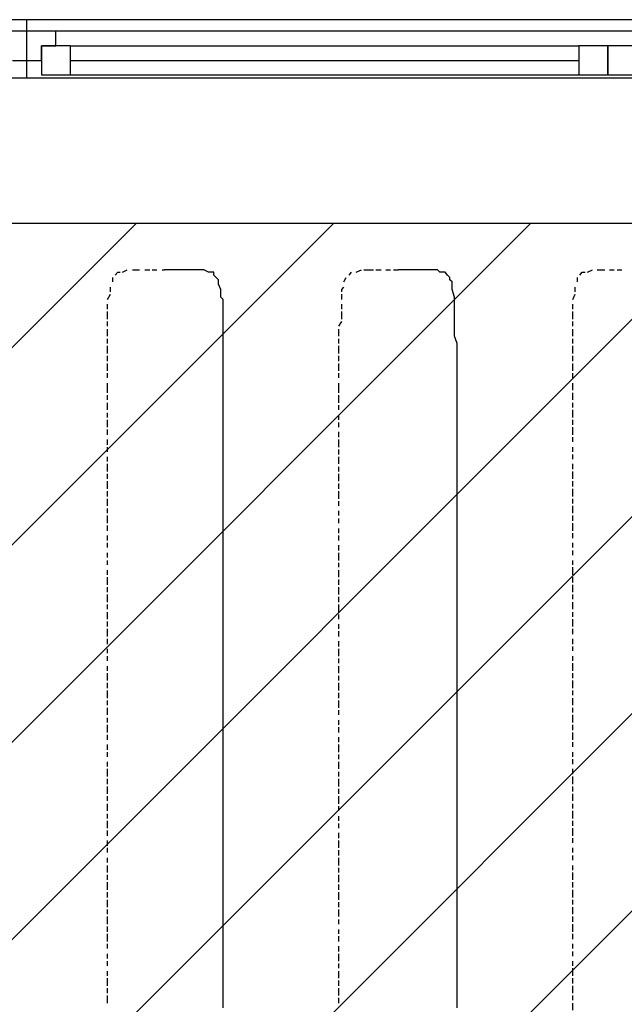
# Model space of a CAD drawing. Extents: x 997 to 109698, y 921 to 94021.
# Tile 376 of 656: x 8685 to 9726, y 57342 to 59036. Entities that reach past the tile are written whole.
import ezdxf

# ---------------------------------------------------------------- set-up
doc = ezdxf.new("R2010")
doc.units = 0
doc.header["$MEASUREMENT"] = 0
for name, color, linetype in [('12', 7, 'CONTINUOUS'), ('28', 7, 'CONTINUOUS'), ('40', 7, 'CONTINUOUS')]:
    doc.layers.add(name, color=color, linetype=linetype)

msp = doc.modelspace()

# ---------------------------------------------------------------- linework, layer by layer
at = {"layer": '12', "color": 1}
for p, q in [((8845.630503, 58584.563401), (8845.630503, 58592.563401)), ((8862.630503, 58601.563401), (8870.630503, 58605.563401)), ((8879.630503, 58605.563401), (8887.630503, 58605.563401)), ((8887.630503, 58605.563401), (8891.630503, 58605.563401)), ((8900.630503, 58605.563401), (8909.630503, 58605.563401)), ((8913.630503, 58605.563401), (8921.630503, 58605.563401)), ((8930.630503, 58605.563401), (8934.630503, 58605.563401)), ((9243.630503, 58584.563401), (9247.630503, 58592.563401)), ((9252.630503, 58596.563401), (9256.630503, 58601.563401)), ((9264.630503, 58601.563401), (9273.630503, 58605.563401)), ((9277.630503, 58605.563401), (9285.630503, 58605.563401)), ((9285.630503, 58605.563401), (9294.630503, 58605.563401)), ((9298.630503, 58605.563401), (9307.630503, 58605.563401)), ((9315.630503, 58605.563401), (9323.630503, 58605.563401)), ((9328.630503, 58605.563401), (9336.630503, 58605.563401)), ((9645.630503, 58584.563401), (9645.630503, 58592.563401)), ((9662.630503, 58601.563401), (9671.630503, 58605.563401)), ((9679.630503, 58605.563401), (9687.630503, 58605.563401)), ((9687.630503, 58605.563401), (9692.630503, 58605.563401)), ((9700.630503, 58605.563401), (9708.630503, 58605.563401)), ((9713.630503, 58605.563401), (9721.630503, 58605.563401)), ((8841.630503, 58567.563401), (8841.630503, 58575.563401)), ((9641.630503, 58567.563401), (9641.630503, 58575.563401)), ((8836.630503, 58554.563401), (8841.630503, 58563.563401)), ((9239.630503, 58554.563401), (9239.630503, 58563.563401)), ((9637.630503, 58554.563401), (9641.630503, 58563.563401)), ((8836.630503, 58537.563401), (8836.630503, 58546.563401)), ((9239.630503, 58537.563401), (9239.630503, 58546.563401)), ((9637.630503, 58537.563401), (9637.630503, 58546.563401)), ((8836.630503, 58520.563401), (8836.630503, 58533.563401)), ((9239.630503, 58520.563401), (9239.630503, 58533.563401)), ((9637.630503, 58520.563401), (9637.630503, 58533.563401)), ((8836.630503, 58508.563401), (8836.630503, 58516.563401)), ((9234.630503, 58508.563401), (9239.630503, 58516.563401)), ((9637.630503, 58508.563401), (9637.630503, 58516.563401)), ((8836.630503, 58491.563401), (8836.630503, 58503.563401)), ((9234.630503, 58491.563401), (9234.630503, 58503.563401)), ((9637.630503, 58491.563401), (9637.630503, 58503.563401)), ((8836.630503, 58478.563401), (8836.630503, 58486.563401)), ((8836.630503, 58461.563401), (8836.630503, 58474.563401)), ((9234.630503, 58478.563401), (9234.630503, 58486.563401)), ((9234.630503, 58461.563401), (9234.630503, 58474.563401)), ((9637.630503, 58478.563401), (9637.630503, 58486.563401)), ((9637.630503, 58461.563401), (9637.630503, 58474.563401)), ((8836.630503, 58448.563401), (8836.630503, 58457.563401)), ((9234.630503, 58448.563401), (9234.630503, 58457.563401)), ((9637.630503, 58448.563401), (9637.630503, 58457.563401)), ((8836.630503, 58431.563401), (8836.630503, 58444.563401)), ((9234.630503, 58431.563401), (9234.630503, 58444.563401)), ((9637.630503, 58431.563401), (9637.630503, 58444.563401)), ((8836.630503, 58419.563401), (8836.630503, 58427.563401)), ((9234.630503, 58419.563401), (9234.630503, 58427.563401)), ((9637.630503, 58419.563401), (9637.630503, 58427.563401)), ((8836.630503, 58402.563401), (8836.630503, 58410.563401)), ((9234.630503, 58402.563401), (9234.630503, 58410.563401)), ((9637.630503, 58402.563401), (9637.630503, 58410.563401)), ((8836.630503, 58393.563401), (8836.630503, 58402.563401)), ((8836.630503, 58381.563401), (8836.630503, 58389.563401)), ((9234.630503, 58393.563401), (9234.630503, 58402.563401)), ((9234.630503, 58376.563401), (9234.630503, 58389.563401)), ((9637.630503, 58398.563401), (9637.630503, 58402.563401)), ((9637.630503, 58381.563401), (9637.630503, 58393.563401)), ((8836.630503, 58364.563401), (8836.630503, 58376.563401)), ((9234.630503, 58364.563401), (9234.630503, 58372.563401)), ((9637.630503, 58368.563401), (9637.630503, 58376.563401)), ((8836.630503, 58351.563401), (8836.630503, 58359.563401)), ((9234.630503, 58347.563401), (9234.630503, 58355.563401)), ((9637.630503, 58351.563401), (9637.630503, 58364.563401)), ((8836.630503, 58334.563401), (8836.630503, 58347.563401)), ((9234.630503, 58334.563401), (9234.630503, 58342.563401)), ((9637.630503, 58338.563401), (9637.630503, 58347.563401)), ((8836.630503, 58321.563401), (8836.630503, 58330.563401)), ((9234.630503, 58317.563401), (9234.630503, 58326.563401)), ((9637.630503, 58321.563401), (9637.630503, 58334.563401)), ((8836.630503, 58304.563401), (8836.630503, 58313.563401)), ((9234.630503, 58300.563401), (9234.630503, 58313.563401)), ((9637.630503, 58309.563401), (9637.630503, 58317.563401)), ((8836.630503, 58292.563401), (8836.630503, 58300.563401)), ((9234.630503, 58287.563401), (9234.630503, 58296.563401)), ((9637.630503, 58292.563401), (9637.630503, 58300.563401)), ((9637.630503, 58279.563401), (9637.630503, 58287.563401)), ((8836.630503, 58275.563401), (8836.630503, 58283.563401)), ((8836.630503, 58258.563401), (8836.630503, 58271.563401)), ((9234.630503, 58271.563401), (9234.630503, 58283.563401)), ((9637.630503, 58262.563401), (9637.630503, 58271.563401)), ((8836.630503, 58245.563401), (8836.630503, 58254.563401)), ((9234.630503, 58258.563401), (9234.630503, 58266.563401)), ((9234.630503, 58241.563401), (9234.630503, 58254.563401)), ((9637.630503, 58245.563401), (9637.630503, 58258.563401)), ((8836.630503, 58228.563401), (8836.630503, 58241.563401)), ((9234.630503, 58228.563401), (9234.630503, 58237.563401)), ((9637.630503, 58232.563401), (9637.630503, 58241.563401)), ((8836.630503, 58215.563401), (8836.630503, 58224.563401)), ((9234.630503, 58211.563401), (9234.630503, 58224.563401)), ((9637.630503, 58215.563401), (9637.630503, 58228.563401)), ((8836.630503, 58199.563401), (8836.630503, 58211.563401)), ((9234.630503, 58199.563401), (9234.630503, 58207.563401)), ((9637.630503, 58203.563401), (9637.630503, 58211.563401)), ((8836.630503, 58186.563401), (8836.630503, 58194.563401)), ((9234.630503, 58182.563401), (9234.630503, 58190.563401)), ((9637.630503, 58186.563401), (9637.630503, 58199.563401)), ((8836.630503, 58169.563401), (8836.630503, 58182.563401)), ((9234.630503, 58169.563401), (9234.630503, 58177.563401)), ((9637.630503, 58173.563401), (9637.630503, 58182.563401)), ((9637.630503, 58156.563401), (9637.630503, 58169.563401)), ((8836.630503, 58156.563401), (8836.630503, 58165.563401)), ((9234.630503, 58152.563401), (9234.630503, 58160.563401)), ((9637.630503, 58143.563401), (9637.630503, 58152.563401)), ((8836.630503, 58139.563401), (8836.630503, 58148.563401)), ((8836.630503, 58127.563401), (8836.630503, 58135.563401)), ((9234.630503, 58139.563401), (9234.630503, 58148.563401)), ((9637.630503, 58127.563401), (9637.630503, 58135.563401)), ((8836.630503, 58110.563401), (8836.630503, 58118.563401)), ((9234.630503, 58122.563401), (9234.630503, 58131.563401)), ((9234.630503, 58105.563401), (9234.630503, 58118.563401)), ((9637.630503, 58114.563401), (9637.630503, 58122.563401)), ((8836.630503, 58097.563401), (8836.630503, 58105.563401)), ((9234.630503, 58093.563401), (9234.630503, 58101.563401)), ((9637.630503, 58097.563401), (9637.630503, 58105.563401)), ((8836.630503, 58080.563401), (8836.630503, 58088.563401)), ((9234.630503, 58076.563401), (9234.630503, 58088.563401)), ((9637.630503, 58080.563401), (9637.630503, 58093.563401)), ((8836.630503, 58063.563401), (8836.630503, 58076.563401)), ((9234.630503, 58063.563401), (9234.630503, 58072.563401)), ((9637.630503, 58067.563401), (9637.630503, 58076.563401)), ((8836.630503, 58050.563401), (8836.630503, 58059.563401)), ((9234.630503, 58046.563401), (9234.630503, 58059.563401)), ((9637.630503, 58050.563401), (9637.630503, 58063.563401)), ((8836.630503, 58033.563401), (8836.630503, 58046.563401)), ((9234.630503, 58033.563401), (9234.630503, 58042.563401)), ((9637.630503, 58038.563401), (9637.630503, 58046.563401)), ((9637.630503, 58021.563401), (9637.630503, 58033.563401)), ((8836.630503, 58021.563401), (8836.630503, 58029.563401)), ((8836.630503, 58004.563401), (8836.630503, 58016.563401)), ((9234.630503, 58016.563401), (9234.630503, 58029.563401)), ((9637.630503, 58008.563401), (9637.630503, 58016.563401)), ((8836.630503, 57991.563401), (8836.630503, 58000.563401)), ((9234.630503, 58004.563401), (9234.630503, 58012.563401)), ((9637.630503, 57991.563401), (9637.630503, 58004.563401)), ((8836.630503, 57974.563401), (8836.630503, 57987.563401)), ((9234.630503, 57987.563401), (9234.630503, 57995.563401)), ((9234.630503, 57974.563401), (9234.630503, 57983.563401)), ((9637.630503, 57978.563401), (9637.630503, 57987.563401)), ((8836.630503, 57961.563401), (8836.630503, 57970.563401)), ((9234.630503, 57957.563401), (9234.630503, 57966.563401)), ((9637.630503, 57961.563401), (9637.630503, 57970.563401)), ((8836.630503, 57945.563401), (8836.630503, 57953.563401)), ((9234.630503, 57940.563401), (9234.630503, 57953.563401)), ((9637.630503, 57949.563401), (9637.630503, 57957.563401)), ((8836.630503, 57932.563401), (8836.630503, 57940.563401)), ((9234.630503, 57928.563401), (9234.630503, 57936.563401)), ((9637.630503, 57932.563401), (9637.630503, 57940.563401)), ((8836.630503, 57915.563401), (8836.630503, 57923.563401)), ((9234.630503, 57911.563401), (9234.630503, 57923.563401)), ((9637.630503, 57915.563401), (9637.630503, 57928.563401)), ((8836.630503, 57898.563401), (8836.630503, 57911.563401)), ((9234.630503, 57898.563401), (9234.630503, 57906.563401)), ((9637.630503, 57902.563401), (9637.630503, 57911.563401)), ((9637.630503, 57885.563401), (9637.630503, 57898.563401)), ((8836.630503, 57885.563401), (8836.630503, 57894.563401)), ((8836.630503, 57868.563401), (8836.630503, 57881.563401)), ((9234.630503, 57881.563401), (9234.630503, 57894.563401)), ((9637.630503, 57873.563401), (9637.630503, 57881.563401)), ((8836.630503, 57856.563401), (8836.630503, 57864.563401)), ((9234.630503, 57868.563401), (9234.630503, 57877.563401)), ((9234.630503, 57851.563401), (9234.630503, 57864.563401)), ((9637.630503, 57856.563401), (9637.630503, 57868.563401)), ((8836.630503, 57839.563401), (8836.630503, 57851.563401)), ((9234.630503, 57839.563401), (9234.630503, 57847.563401)), ((9637.630503, 57843.563401), (9637.630503, 57851.563401)), ((8836.630503, 57826.563401), (8836.630503, 57834.563401)), ((9234.630503, 57822.563401), (9234.630503, 57830.563401)), ((9637.630503, 57826.563401), (9637.630503, 57839.563401)), ((8836.630503, 57809.563401), (8836.630503, 57822.563401)), ((9234.630503, 57809.563401), (9234.630503, 57818.563401)), ((9637.630503, 57813.563401), (9637.630503, 57822.563401)), ((8836.630503, 57796.563401), (8836.630503, 57805.563401)), ((9234.630503, 57792.563401), (9234.630503, 57801.563401)), ((9637.630503, 57796.563401), (9637.630503, 57809.563401)), ((8836.630503, 57779.563401), (8836.630503, 57788.563401)), ((9234.630503, 57775.563401), (9234.630503, 57788.563401)), ((9637.630503, 57784.563401), (9637.630503, 57792.563401)), ((8836.630503, 57767.563401), (8836.630503, 57775.563401)), ((9234.630503, 57763.563401), (9234.630503, 57771.563401)), ((9637.630503, 57767.563401), (9637.630503, 57775.563401)), ((9637.630503, 57754.563401), (9637.630503, 57763.563401)), ((8836.630503, 57750.563401), (8836.630503, 57758.563401)), ((8836.630503, 57733.563401), (8836.630503, 57746.563401)), ((9234.630503, 57746.563401), (9234.630503, 57758.563401)), ((9637.630503, 57737.563401), (9637.630503, 57746.563401)), ((8836.630503, 57720.563401), (8836.630503, 57729.563401)), ((9234.630503, 57733.563401), (9234.630503, 57741.563401)), ((9234.630503, 57716.563401), (9234.630503, 57729.563401)), ((9637.630503, 57720.563401), (9637.630503, 57733.563401)), ((8836.630503, 57703.563401), (8836.630503, 57716.563401)), ((9234.630503, 57703.563401), (9234.630503, 57712.563401)), ((9637.630503, 57707.563401), (9637.630503, 57716.563401)), ((8836.630503, 57691.563401), (8836.630503, 57699.563401)), ((9234.630503, 57686.563401), (9234.630503, 57699.563401)), ((9637.630503, 57691.563401), (9637.630503, 57703.563401)), ((8836.630503, 57674.563401), (8836.630503, 57686.563401)), ((9234.630503, 57674.563401), (9234.630503, 57682.563401)), ((9637.630503, 57678.563401), (9637.630503, 57686.563401)), ((8836.630503, 57661.563401), (8836.630503, 57669.563401)), ((9234.630503, 57657.563401), (9234.630503, 57665.563401)), ((9637.630503, 57661.563401), (9637.630503, 57674.563401)), ((8836.630503, 57644.563401), (8836.630503, 57657.563401)), ((9234.630503, 57644.563401), (9234.630503, 57652.563401)), ((9637.630503, 57648.563401), (9637.630503, 57657.563401)), ((9637.630503, 57631.563401), (9637.630503, 57644.563401)), ((8836.630503, 57631.563401), (8836.630503, 57640.563401)), ((9234.630503, 57627.563401), (9234.630503, 57636.563401)), ((9637.630503, 57619.563401), (9637.630503, 57627.563401)), ((8836.630503, 57614.563401), (8836.630503, 57623.563401)), ((8836.630503, 57602.563401), (8836.630503, 57610.563401)), ((9234.630503, 57610.563401), (9234.630503, 57623.563401)), ((9637.630503, 57602.563401), (9637.630503, 57610.563401)), ((8836.630503, 57585.563401), (8836.630503, 57593.563401)), ((9234.630503, 57597.563401), (9234.630503, 57606.563401)), ((9234.630503, 57580.563401), (9234.630503, 57593.563401)), ((9637.630503, 57589.563401), (9637.630503, 57597.563401)), ((8836.630503, 57568.563401), (8836.630503, 57580.563401)), ((9234.630503, 57568.563401), (9234.630503, 57576.563401)), ((9637.630503, 57572.563401), (9637.630503, 57580.563401)), ((8836.630503, 57555.563401), (8836.630503, 57564.563401)), ((9234.630503, 57551.563401), (9234.630503, 57564.563401)), ((9637.630503, 57555.563401), (9637.630503, 57568.563401)), ((8836.630503, 57538.563401), (8836.630503, 57551.563401)), ((9234.630503, 57538.563401), (9234.630503, 57547.563401)), ((9637.630503, 57542.563401), (9637.630503, 57551.563401)), ((8836.630503, 57525.563401), (8836.630503, 57534.563401)), ((9234.630503, 57521.563401), (9234.630503, 57534.563401)), ((9637.630503, 57525.563401), (9637.630503, 57538.563401)), ((8836.630503, 57508.563401), (8836.630503, 57521.563401)), ((9234.630503, 57508.563401), (9234.630503, 57517.563401)), ((9637.630503, 57513.563401), (9637.630503, 57521.563401)), ((9637.630503, 57496.563401), (9637.630503, 57508.563401)), ((8836.630503, 57496.563401), (8836.630503, 57504.563401)), ((8836.630503, 57479.563401), (8836.630503, 57492.563401)), ((9234.630503, 57492.563401), (9234.630503, 57504.563401)), ((9637.630503, 57483.563401), (9637.630503, 57492.563401)), ((8836.630503, 57466.563401), (8836.630503, 57475.563401)), ((9234.630503, 57479.563401), (9234.630503, 57487.563401)), ((9637.630503, 57466.563401), (9637.630503, 57479.563401)), ((8836.630503, 57449.563401), (8836.630503, 57462.563401)), ((9234.630503, 57462.563401), (9234.630503, 57470.563401)), ((9234.630503, 57449.563401), (9234.630503, 57458.563401)), ((9637.630503, 57453.563401), (9637.630503, 57462.563401)), ((8836.630503, 57437.563401), (8836.630503, 57445.563401)), ((9234.630503, 57432.563401), (9234.630503, 57441.563401)), ((9637.630503, 57437.563401), (9637.630503, 57445.563401)), ((8836.630503, 57420.563401), (8836.630503, 57428.563401)), ((9234.630503, 57415.563401), (9234.630503, 57428.563401)), ((9637.630503, 57424.563401), (9637.630503, 57432.563401)), ((8836.630503, 57407.563401), (8836.630503, 57415.563401)), ((9234.630503, 57403.563401), (9234.630503, 57411.563401)), ((9637.630503, 57407.563401), (9637.630503, 57415.563401)), ((8836.630503, 57390.563401), (8836.630503, 57398.563401)), ((9234.630503, 57386.563401), (9234.630503, 57398.563401)), ((9637.630503, 57390.563401), (9637.630503, 57403.563401)), ((8836.630503, 57373.563401), (8836.630503, 57386.563401)), ((9234.630503, 57373.563401), (9234.630503, 57382.563401)), ((9637.630503, 57377.563401), (9637.630503, 57386.563401)), ((9637.630503, 57360.563401), (9637.630503, 57373.563401)), ((8836.630503, 57360.563401), (8836.630503, 57369.563401)), ((8836.630503, 57343.563401), (8836.630503, 57356.563401)), ((9234.630503, 57356.563401), (9234.630503, 57369.563401)), ((9637.630503, 57348.563401), (9637.630503, 57356.563401)), ((9234.630503, 57343.563401), (9234.630503, 57352.563401)), ((9637.630503, 57331.563401), (9637.630503, 57343.563401))]:
    msp.add_line(p, q, dxfattribs=at)
at = {"layer": '12', "color": 5}
for p, q in [((8943.630503, 58605.563401), (8934.630503, 58605.563401)), ((8951.630503, 58605.563401), (8943.630503, 58605.563401)), ((8959.630503, 58605.563401), (8951.630503, 58605.563401)), ((8972.630503, 58605.563401), (8959.630503, 58605.563401)), ((8980.630503, 58605.563401), (8972.630503, 58605.563401)), ((8985.630503, 58605.563401), (8980.630503, 58605.563401)), ((8993.630503, 58605.563401), (8985.630503, 58605.563401)), ((9002.630503, 58605.563401), (8993.630503, 58605.563401)), ((9010.630503, 58601.563401), (9002.630503, 58605.563401)), ((9340.630503, 58605.563401), (9336.630503, 58605.563401)), ((9349.630503, 58605.563401), (9340.630503, 58605.563401)), ((9362.630503, 58605.563401), (9349.630503, 58605.563401)), ((9370.630503, 58605.563401), (9362.630503, 58605.563401)), ((9383.630503, 58605.563401), (9370.630503, 58605.563401)), ((9387.630503, 58605.563401), (9383.630503, 58605.563401)), ((9391.630503, 58605.563401), (9387.630503, 58605.563401)), ((9404.630503, 58605.563401), (9391.630503, 58605.563401)), ((9027.630503, 58580.563401), (9027.630503, 58588.563401)), ((9031.630503, 58571.563401), (9027.630503, 58580.563401)), ((9429.630503, 58571.563401), (9429.630503, 58580.563401)), ((9031.630503, 58558.563401), (9031.630503, 58571.563401)), ((9433.630503, 58558.563401), (9429.630503, 58571.563401)), ((9433.630503, 58550.563401), (9433.630503, 58558.563401)), ((9035.630503, 58541.563401), (9035.630503, 58550.563401)), ((9035.630503, 58529.563401), (9035.630503, 58541.563401)), ((9433.630503, 58541.563401), (9433.630503, 58550.563401)), ((9433.630503, 58529.563401), (9433.630503, 58541.563401)), ((9035.630503, 58520.563401), (9035.630503, 58529.563401)), ((9433.630503, 58520.563401), (9433.630503, 58529.563401)), ((9035.630503, 58512.563401), (9035.630503, 58520.563401)), ((9035.630503, 58499.563401), (9035.630503, 58512.563401)), ((9433.630503, 58512.563401), (9433.630503, 58520.563401)), ((9433.630503, 58499.563401), (9433.630503, 58512.563401)), ((9035.630503, 58491.563401), (9035.630503, 58499.563401)), ((9035.630503, 58478.563401), (9035.630503, 58491.563401)), ((9433.630503, 58491.563401), (9433.630503, 58499.563401)), ((9438.630503, 58478.563401), (9433.630503, 58491.563401)), ((9035.630503, 58469.563401), (9035.630503, 58478.563401)), ((9438.630503, 58469.563401), (9438.630503, 58478.563401)), ((9035.630503, 58461.563401), (9035.630503, 58469.563401)), ((9035.630503, 58448.563401), (9035.630503, 58461.563401)), ((9438.630503, 58461.563401), (9438.630503, 58469.563401)), ((9438.630503, 58448.563401), (9438.630503, 58461.563401)), ((9035.630503, 58440.563401), (9035.630503, 58448.563401)), ((9035.630503, 58431.563401), (9035.630503, 58440.563401)), ((9438.630503, 58440.563401), (9438.630503, 58448.563401)), ((9438.630503, 58431.563401), (9438.630503, 58440.563401)), ((9035.630503, 58419.563401), (9035.630503, 58431.563401)), ((9438.630503, 58419.563401), (9438.630503, 58431.563401)), ((9035.630503, 58410.563401), (9035.630503, 58419.563401)), ((9035.630503, 58402.563401), (9035.630503, 58410.563401)), ((9438.630503, 58410.563401), (9438.630503, 58419.563401)), ((9438.630503, 58402.563401), (9438.630503, 58410.563401)), ((9035.630503, 58393.563401), (9035.630503, 58402.563401)), ((9035.630503, 58385.563401), (9035.630503, 58393.563401)), ((9438.630503, 58393.563401), (9438.630503, 58402.563401)), ((9438.630503, 58385.563401), (9438.630503, 58393.563401)), ((9035.630503, 58376.563401), (9035.630503, 58385.563401)), ((9035.630503, 58364.563401), (9035.630503, 58376.563401)), ((9438.630503, 58376.563401), (9438.630503, 58385.563401)), ((9438.630503, 58364.563401), (9438.630503, 58376.563401)), ((9035.630503, 58355.563401), (9035.630503, 58364.563401)), ((9035.630503, 58347.563401), (9035.630503, 58355.563401)), ((9438.630503, 58355.563401), (9438.630503, 58364.563401)), ((9438.630503, 58342.563401), (9438.630503, 58355.563401)), ((9035.630503, 58334.563401), (9035.630503, 58347.563401)), ((9438.630503, 58334.563401), (9438.630503, 58342.563401)), ((9035.630503, 58326.563401), (9035.630503, 58334.563401)), ((9035.630503, 58313.563401), (9035.630503, 58326.563401)), ((9438.630503, 58326.563401), (9438.630503, 58334.563401)), ((9438.630503, 58313.563401), (9438.630503, 58326.563401)), ((9035.630503, 58304.563401), (9035.630503, 58313.563401)), ((9035.630503, 58296.563401), (9035.630503, 58304.563401)), ((9438.630503, 58304.563401), (9438.630503, 58313.563401)), ((9438.630503, 58296.563401), (9438.630503, 58304.563401)), ((9035.630503, 58283.563401), (9035.630503, 58296.563401)), ((9438.630503, 58283.563401), (9438.630503, 58296.563401)), ((9035.630503, 58275.563401), (9035.630503, 58283.563401)), ((9035.630503, 58266.563401), (9035.630503, 58275.563401)), ((9438.630503, 58275.563401), (9438.630503, 58283.563401)), ((9438.630503, 58266.563401), (9438.630503, 58275.563401)), ((9035.630503, 58254.563401), (9035.630503, 58266.563401)), ((9035.630503, 58245.563401), (9035.630503, 58254.563401)), ((9438.630503, 58254.563401), (9438.630503, 58266.563401)), ((9438.630503, 58245.563401), (9438.630503, 58254.563401)), ((9035.630503, 58237.563401), (9035.630503, 58245.563401)), ((9035.630503, 58224.563401), (9035.630503, 58237.563401)), ((9438.630503, 58237.563401), (9438.630503, 58245.563401)), ((9438.630503, 58224.563401), (9438.630503, 58237.563401)), ((9035.630503, 58215.563401), (9035.630503, 58224.563401)), ((9438.630503, 58215.563401), (9438.630503, 58224.563401)), ((9035.630503, 58203.563401), (9035.630503, 58215.563401)), ((9035.630503, 58194.563401), (9035.630503, 58203.563401)), ((9438.630503, 58203.563401), (9438.630503, 58215.563401)), ((9438.630503, 58194.563401), (9438.630503, 58203.563401)), ((9035.630503, 58186.563401), (9035.630503, 58194.563401)), ((9035.630503, 58173.563401), (9035.630503, 58186.563401)), ((9438.630503, 58186.563401), (9438.630503, 58194.563401)), ((9438.630503, 58173.563401), (9438.630503, 58186.563401)), ((9035.630503, 58165.563401), (9035.630503, 58173.563401)), ((9438.630503, 58165.563401), (9438.630503, 58173.563401)), ((9035.630503, 58156.563401), (9035.630503, 58165.563401)), ((9035.630503, 58143.563401), (9035.630503, 58156.563401)), ((9438.630503, 58156.563401), (9438.630503, 58165.563401)), ((9438.630503, 58143.563401), (9438.630503, 58156.563401)), ((9035.630503, 58135.563401), (9035.630503, 58143.563401)), ((9035.630503, 58127.563401), (9035.630503, 58135.563401)), ((9438.630503, 58135.563401), (9438.630503, 58143.563401)), ((9438.630503, 58127.563401), (9438.630503, 58135.563401)), ((9035.630503, 58114.563401), (9035.630503, 58127.563401)), ((9438.630503, 58114.563401), (9438.630503, 58127.563401)), ((9035.630503, 58105.563401), (9035.630503, 58114.563401)), ((9035.630503, 58093.563401), (9035.630503, 58105.563401)), ((9438.630503, 58105.563401), (9438.630503, 58114.563401)), ((9438.630503, 58093.563401), (9438.630503, 58105.563401)), ((9035.630503, 58084.563401), (9035.630503, 58093.563401)), ((9035.630503, 58076.563401), (9035.630503, 58084.563401)), ((9438.630503, 58084.563401), (9438.630503, 58093.563401)), ((9438.630503, 58076.563401), (9438.630503, 58084.563401)), ((9035.630503, 58063.563401), (9035.630503, 58076.563401)), ((9438.630503, 58063.563401), (9438.630503, 58076.563401)), ((9035.630503, 58055.563401), (9035.630503, 58063.563401)), ((9035.630503, 58046.563401), (9035.630503, 58055.563401)), ((9438.630503, 58055.563401), (9438.630503, 58063.563401)), ((9438.630503, 58046.563401), (9438.630503, 58055.563401)), ((9035.630503, 58033.563401), (9035.630503, 58046.563401)), ((9035.630503, 58025.563401), (9035.630503, 58033.563401)), ((9438.630503, 58033.563401), (9438.630503, 58046.563401)), ((9438.630503, 58025.563401), (9438.630503, 58033.563401)), ((9035.630503, 58016.563401), (9035.630503, 58025.563401)), ((9035.630503, 58004.563401), (9035.630503, 58016.563401)), ((9438.630503, 58016.563401), (9438.630503, 58025.563401)), ((9438.630503, 58004.563401), (9438.630503, 58016.563401)), ((9035.630503, 57995.563401), (9035.630503, 58004.563401)), ((9438.630503, 57995.563401), (9438.630503, 58004.563401)), ((9035.630503, 57987.563401), (9035.630503, 57995.563401)), ((9035.630503, 57974.563401), (9035.630503, 57987.563401)), ((9438.630503, 57983.563401), (9438.630503, 57995.563401)), ((9438.630503, 57974.563401), (9438.630503, 57983.563401)), ((9035.630503, 57966.563401), (9035.630503, 57974.563401)), ((9035.630503, 57953.563401), (9035.630503, 57966.563401)), ((9438.630503, 57966.563401), (9438.630503, 57974.563401)), ((9438.630503, 57953.563401), (9438.630503, 57966.563401)), ((9035.630503, 57945.563401), (9035.630503, 57953.563401)), ((9438.630503, 57945.563401), (9438.630503, 57953.563401)), ((9035.630503, 57936.563401), (9035.630503, 57945.563401)), ((9035.630503, 57923.563401), (9035.630503, 57936.563401)), ((9438.630503, 57936.563401), (9438.630503, 57945.563401)), ((9438.630503, 57923.563401), (9438.630503, 57936.563401)), ((9035.630503, 57915.563401), (9035.630503, 57923.563401)), ((9035.630503, 57906.563401), (9035.630503, 57915.563401)), ((9438.630503, 57915.563401), (9438.630503, 57923.563401)), ((9438.630503, 57906.563401), (9438.630503, 57915.563401)), ((9035.630503, 57894.563401), (9035.630503, 57906.563401)), ((9438.630503, 57894.563401), (9438.630503, 57906.563401)), ((9035.630503, 57885.563401), (9035.630503, 57894.563401)), ((9035.630503, 57877.563401), (9035.630503, 57885.563401)), ((9438.630503, 57885.563401), (9438.630503, 57894.563401)), ((9438.630503, 57873.563401), (9438.630503, 57885.563401)), ((9035.630503, 57864.563401), (9035.630503, 57877.563401)), ((9035.630503, 57856.563401), (9035.630503, 57864.563401)), ((9438.630503, 57864.563401), (9438.630503, 57873.563401)), ((9438.630503, 57856.563401), (9438.630503, 57864.563401)), ((9035.630503, 57843.563401), (9035.630503, 57856.563401)), ((9438.630503, 57843.563401), (9438.630503, 57856.563401)), ((9035.630503, 57834.563401), (9035.630503, 57843.563401)), ((9035.630503, 57826.563401), (9035.630503, 57834.563401)), ((9438.630503, 57834.563401), (9438.630503, 57843.563401)), ((9438.630503, 57826.563401), (9438.630503, 57834.563401)), ((9035.630503, 57813.563401), (9035.630503, 57826.563401)), ((9035.630503, 57805.563401), (9035.630503, 57813.563401)), ((9438.630503, 57813.563401), (9438.630503, 57826.563401)), ((9438.630503, 57805.563401), (9438.630503, 57813.563401)), ((9035.630503, 57796.563401), (9035.630503, 57805.563401)), ((9035.630503, 57784.563401), (9035.630503, 57796.563401)), ((9438.630503, 57796.563401), (9438.630503, 57805.563401)), ((9438.630503, 57784.563401), (9438.630503, 57796.563401)), ((9035.630503, 57775.563401), (9035.630503, 57784.563401)), ((9438.630503, 57775.563401), (9438.630503, 57784.563401)), ((9035.630503, 57767.563401), (9035.630503, 57775.563401)), ((9035.630503, 57754.563401), (9035.630503, 57767.563401)), ((9438.630503, 57763.563401), (9438.630503, 57775.563401)), ((9438.630503, 57754.563401), (9438.630503, 57763.563401)), ((9035.630503, 57746.563401), (9035.630503, 57754.563401)), ((9035.630503, 57733.563401), (9035.630503, 57746.563401)), ((9438.630503, 57746.563401), (9438.630503, 57754.563401)), ((9438.630503, 57733.563401), (9438.630503, 57746.563401)), ((9035.630503, 57724.563401), (9035.630503, 57733.563401)), ((9438.630503, 57724.563401), (9438.630503, 57733.563401)), ((9035.630503, 57716.563401), (9035.630503, 57724.563401)), ((9035.630503, 57703.563401), (9035.630503, 57716.563401)), ((9438.630503, 57716.563401), (9438.630503, 57724.563401)), ((9438.630503, 57703.563401), (9438.630503, 57716.563401)), ((9035.630503, 57695.563401), (9035.630503, 57703.563401)), ((9035.630503, 57686.563401), (9035.630503, 57695.563401)), ((9438.630503, 57695.563401), (9438.630503, 57703.563401)), ((9438.630503, 57686.563401), (9438.630503, 57695.563401)), ((9035.630503, 57674.563401), (9035.630503, 57686.563401)), ((9438.630503, 57674.563401), (9438.630503, 57686.563401)), ((9035.630503, 57665.563401), (9035.630503, 57674.563401)), ((9035.630503, 57657.563401), (9035.630503, 57665.563401)), ((9438.630503, 57665.563401), (9438.630503, 57674.563401)), ((9438.630503, 57657.563401), (9438.630503, 57665.563401)), ((9035.630503, 57644.563401), (9035.630503, 57657.563401)), ((9035.630503, 57636.563401), (9035.630503, 57644.563401)), ((9438.630503, 57644.563401), (9438.630503, 57657.563401)), ((9438.630503, 57636.563401), (9438.630503, 57644.563401)), ((9035.630503, 57623.563401), (9035.630503, 57636.563401)), ((9438.630503, 57623.563401), (9438.630503, 57636.563401)), ((9035.630503, 57614.563401), (9035.630503, 57623.563401)), ((9035.630503, 57606.563401), (9035.630503, 57614.563401)), ((9438.630503, 57614.563401), (9438.630503, 57623.563401)), ((9438.630503, 57606.563401), (9438.630503, 57614.563401)), ((9035.630503, 57593.563401), (9035.630503, 57606.563401)), ((9035.630503, 57585.563401), (9035.630503, 57593.563401)), ((9438.630503, 57593.563401), (9438.630503, 57606.563401)), ((9438.630503, 57585.563401), (9438.630503, 57593.563401)), ((9035.630503, 57576.563401), (9035.630503, 57585.563401)), ((9035.630503, 57564.563401), (9035.630503, 57576.563401)), ((9438.630503, 57576.563401), (9438.630503, 57585.563401)), ((9438.630503, 57564.563401), (9438.630503, 57576.563401)), ((9035.630503, 57555.563401), (9035.630503, 57564.563401)), ((9438.630503, 57555.563401), (9438.630503, 57564.563401)), ((9035.630503, 57547.563401), (9035.630503, 57555.563401)), ((9035.630503, 57534.563401), (9035.630503, 57547.563401)), ((9438.630503, 57547.563401), (9438.630503, 57555.563401)), ((9438.630503, 57534.563401), (9438.630503, 57547.563401)), ((9035.630503, 57525.563401), (9035.630503, 57534.563401)), ((9035.630503, 57513.563401), (9035.630503, 57525.563401)), ((9438.630503, 57525.563401), (9438.630503, 57534.563401)), ((9438.630503, 57513.563401), (9438.630503, 57525.563401)), ((9035.630503, 57504.563401), (9035.630503, 57513.563401)), ((9438.630503, 57504.563401), (9438.630503, 57513.563401)), ((9035.630503, 57496.563401), (9035.630503, 57504.563401)), ((9035.630503, 57483.563401), (9035.630503, 57496.563401)), ((9438.630503, 57496.563401), (9438.630503, 57504.563401)), ((9438.630503, 57483.563401), (9438.630503, 57496.563401)), ((9035.630503, 57475.563401), (9035.630503, 57483.563401)), ((9035.630503, 57466.563401), (9035.630503, 57475.563401)), ((9438.630503, 57475.563401), (9438.630503, 57483.563401)), ((9438.630503, 57466.563401), (9438.630503, 57475.563401)), ((9035.630503, 57453.563401), (9035.630503, 57466.563401)), ((9438.630503, 57453.563401), (9438.630503, 57466.563401)), ((9035.630503, 57445.563401), (9035.630503, 57453.563401)), ((9035.630503, 57437.563401), (9035.630503, 57445.563401)), ((9438.630503, 57445.563401), (9438.630503, 57453.563401)), ((9438.630503, 57437.563401), (9438.630503, 57445.563401)), ((9035.630503, 57424.563401), (9035.630503, 57437.563401)), ((9035.630503, 57415.563401), (9035.630503, 57424.563401)), ((9438.630503, 57424.563401), (9438.630503, 57437.563401)), ((9438.630503, 57415.563401), (9438.630503, 57424.563401)), ((9035.630503, 57403.563401), (9035.630503, 57415.563401)), ((9438.630503, 57403.563401), (9438.630503, 57415.563401)), ((9035.630503, 57394.563401), (9035.630503, 57403.563401)), ((9035.630503, 57386.563401), (9035.630503, 57394.563401)), ((9438.630503, 57394.563401), (9438.630503, 57403.563401)), ((9438.630503, 57386.563401), (9438.630503, 57394.563401)), ((9035.630503, 57373.563401), (9035.630503, 57386.563401)), ((9035.630503, 57365.563401), (9035.630503, 57373.563401)), ((9438.630503, 57373.563401), (9438.630503, 57386.563401)), ((9438.630503, 57365.563401), (9438.630503, 57373.563401)), ((9035.630503, 57356.563401), (9035.630503, 57365.563401)), ((9035.630503, 57343.563401), (9035.630503, 57356.563401)), ((9438.630503, 57356.563401), (9438.630503, 57365.563401)), ((9438.630503, 57343.563401), (9438.630503, 57356.563401)), ((9035.630503, 57335.563401), (9035.630503, 57343.563401)), ((9438.630503, 57335.563401), (9438.630503, 57343.563401))]:
    msp.add_line(p, q, dxfattribs=at)
at = {"layer": '12', "color": 1}
for points in [[(8849.630503, 58596.563401), (8854.630503, 58601.563401), (8858.630503, 58601.563401)], [(9649.630503, 58596.563401), (9653.630503, 58601.563401), (9658.630503, 58601.563401)], [(9239.630503, 58567.563401), (9239.630503, 58571.563401), (9243.630503, 58575.563401)]]:
    msp.add_lwpolyline(points, dxfattribs=at)
at = {"layer": '12', "color": 5}
for points in [[(9019.630503, 58596.563401), (9019.630503, 58601.563401), (9010.630503, 58601.563401)], [(9027.630503, 58588.563401), (9023.630503, 58592.563401), (9019.630503, 58596.563401)], [(9412.630503, 58601.563401), (9408.630503, 58601.563401), (9404.630503, 58605.563401)], [(9421.630503, 58596.563401), (9417.630503, 58601.563401), (9412.630503, 58601.563401)], [(9425.630503, 58588.563401), (9425.630503, 58592.563401), (9421.630503, 58596.563401)], [(9429.630503, 58580.563401), (9429.630503, 58584.563401), (9425.630503, 58588.563401)], [(9035.630503, 58550.563401), (9035.630503, 58554.563401), (9031.630503, 58558.563401)]]:
    msp.add_lwpolyline(points, dxfattribs=at)
at = {"layer": '28', "color": 2}
for p, q in [((8886.538705, 58685.955237), (6572.636205, 56372.052738)), ((9225.94996, 58685.955237), (6572.636205, 56032.641483)), ((9565.361215, 58685.955237), (6572.636205, 55693.230228)), ((9904.77247, 58685.955237), (6572.636205, 55353.818973)), ((10244.183725, 58685.955237), (6572.636205, 55014.407718)), ((10583.59498, 58685.955237), (6572.636205, 54674.996463)), ((10923.006235, 58685.955237), (6572.636205, 54335.585208))]:
    msp.add_line(p, q, dxfattribs=at)
at = {"layer": '40', "color": 8, "linetype": 'Continuous'}
for p, q in [((8697.918455, 59035.955237), (7697.918455, 59035.955237)), ((8697.918455, 58935.955237), (8697.918455, 59035.955237)), ((10697.918455, 59035.955237), (8697.918455, 59035.955237)), ((8697.918455, 59015.955237), (8647.918455, 59015.955237)), ((8747.918455, 59015.955237), (8697.918455, 59015.955237)), ((9697.918455, 59015.955237), (8747.918455, 59015.955237)), ((8747.918455, 58990.955238), (8747.918455, 59015.955237)), ((10647.918455, 59015.955237), (9697.918455, 59015.955237)), ((8722.918455, 58990.955238), (8722.918455, 58940.955237)), ((8772.918455, 58990.955238), (8722.918455, 58990.955238)), ((8722.918455, 58990.955238), (8747.918455, 58990.955238)), ((8722.918455, 58965.955237), (8722.918455, 58990.955238)), ((8772.918455, 58940.955237), (8772.918455, 58990.955238)), ((8772.918455, 58990.955238), (9647.918455, 58990.955238)), ((9647.918455, 58990.955238), (9647.918455, 58940.955237)), ((9697.918455, 58990.955238), (9647.918455, 58990.955238)), ((9697.918455, 58990.955238), (9697.918455, 58940.955237)), ((9747.918455, 58990.955238), (9697.918455, 58990.955238)), ((9697.918455, 58940.955237), (9697.918455, 58990.955238)), ((8672.918455, 58965.955237), (8697.918455, 58965.955237)), ((8697.918455, 58965.955237), (8722.918455, 58965.955237)), ((8772.918455, 58965.955237), (9647.918455, 58965.955237)), ((7697.918455, 58935.955237), (8697.918455, 58935.955237)), ((8697.918455, 58935.955237), (10697.918455, 58935.955237)), ((8722.918455, 58940.955237), (8772.918455, 58940.955237)), ((8772.918455, 58940.955237), (9647.918455, 58940.955237)), ((9647.918455, 58940.955237), (9697.918455, 58940.955237)), ((9697.918455, 58940.955237), (9747.918455, 58940.955237)), ((6572.636205, 58685.955237), (36822.636205, 58685.955237))]:
    msp.add_line(p, q, dxfattribs=at)

doc.saveas('drawing.dxf')
